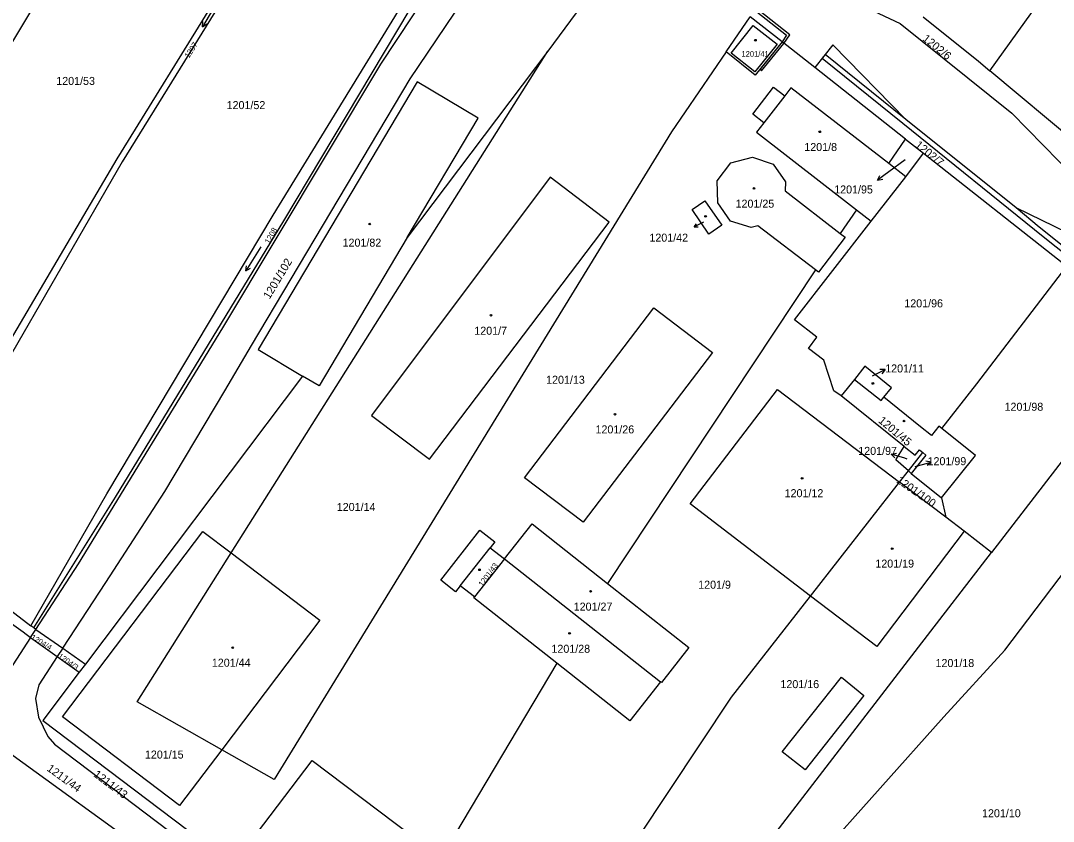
# Model space of a CAD drawing. Extents: x -756746 to -753363, y -1166406 to -1161727.
# Drawn here: x -754396.6 to -754177.2, y -1163639.4 to -1163469.4 of the extents above; entities that cross this region are included whole.
import ezdxf

# ---------------------------------------------------------------- set-up
doc = ezdxf.new("R2010")
doc.units = 0
for name, color, linetype in [('Hranice parcel', 7, 'Continuous'), ('Parcelní čísla', 7, 'Continuous'), ('Pop  PČ popisy', 7, 'Continuous'), ('Vnitřní kresba', 7, 'Continuous'), ('Věcná břemena k části', 7, 'Continuous'), ('Značky budov', 7, 'Continuous'), ('Značky kultur', 7, 'Continuous')]:
    doc.layers.add(name, color=color, linetype=linetype)

msp = doc.modelspace()

# ---------------------------------------------------------------- linework, layer by layer
at = {"layer": 'Hranice parcel'}
for p, q in [((-754376.04, -1163498.74), (-754329.49, -1163423.13)), ((-754265.4, -1163449.85), (-754284.59, -1163475.88)), ((-754342.9, -1163510.67), (-754316.3, -1163467.28)), ((-754246.73, -1163476.02), (-754241.62, -1163468.55)), ((-754234.83, -1163473.89), (-754241.62, -1163468.55)), ((-754227.91, -1163479.33), (-754234.83, -1163473.89)), ((-754351.84, -1163582.39), (-754284.59, -1163475.88)), ((-754284.59, -1163475.88), (-754314.43, -1163515.41)), ((-754208.61, -1163494.52), (-754227.91, -1163479.33)), ((-754169.72, -1163497.56), (-754190.72, -1163480.03)), ((-754212.19, -1163499.7), (-754208.61, -1163494.52)), ((-754208.61, -1163494.52), (-754204.8, -1163497.52)), ((-754208.55, -1163502.52), (-754204.8, -1163497.52)), ((-754204.8, -1163497.52), (-754174.97, -1163520.98)), ((-754208.55, -1163502.52), (-754212.19, -1163499.7)), ((-754215.88, -1163511.98), (-754208.55, -1163502.52)), ((-754219.01, -1163509.55), (-754222.49, -1163514.58)), ((-754219.01, -1163509.55), (-754215.88, -1163511.98)), ((-754227.74, -1163522.27), (-754271.9, -1163588.84)), ((-754160.92, -1163544.04), (-754190.35, -1163582.26)), ((-754336.66, -1163544.85), (-754382.8, -1163605.97)), ((-754219.48, -1163545.54), (-754222.3, -1163549.04)), ((-754235.83, -1163547.69), (-754209.86, -1163567.39)), ((-754208.91, -1163559.79), (-754222.3, -1163549.04)), ((-754207.98, -1163564.99), (-754204.93, -1163561.09)), ((-754209.86, -1163567.39), (-754207.98, -1163564.99)), ((-754207.98, -1163564.99), (-754207.39, -1163565.51)), ((-754207.39, -1163565.51), (-754200.96, -1163570.67)), ((-754228.76, -1163591.53), (-754209.86, -1163567.39)), ((-754200.07, -1163574.82), (-754209.86, -1163567.39)), ((-754200.96, -1163570.67), (-754200.07, -1163574.82)), ((-754196.17, -1163577.78), (-754200.07, -1163574.82)), ((-754423.95, -1163575.45), (-754394.4, -1163597.83)), ((-754190.35, -1163582.26), (-754196.17, -1163577.78)), ((-754293.77, -1163583.62), (-754300.18, -1163591.74)), ((-754293.77, -1163583.62), (-754260.65, -1163609.74)), ((-754393.32, -1163598.61), (-754384.24, -1163584.69)), ((-754387.6, -1163602.61), (-754378.48, -1163588.64)), ((-754394.44, -1163600.32), (-754393.32, -1163598.61)), ((-754393.76, -1163598.3), (-754394.4, -1163597.83)), ((-754393.32, -1163598.61), (-754393.76, -1163598.3)), ((-754393.32, -1163598.61), (-754387.6, -1163602.61)), ((-754394.44, -1163600.32), (-754388.77, -1163604.39)), ((-754387.6, -1163602.61), (-754388.77, -1163604.39)), ((-754387.6, -1163602.61), (-754382.8, -1163605.97)), ((-754388.77, -1163604.39), (-754384.12, -1163607.72)), ((-754382.8, -1163605.97), (-754384.12, -1163607.72))]:
    msp.add_line(p, q, dxfattribs=at)
for points in [[(-754343.83, -1163382.94), (-754406.48, -1163487.43), (-754445.7, -1163556.77)], [(-754190.72, -1163480.03), (-754180.38, -1163465.67), (-754177.93, -1163459.66), (-754173.72, -1163451.97), (-754155.11, -1163419.23), (-754147.89, -1163405.89), (-754141.32, -1163396.13)], [(-754324.98, -1163415.85), (-754323.87, -1163416.79), (-754374.98, -1163499.38), (-754400.6, -1163543.81), (-754417.74, -1163570.18)], [(-754384.24, -1163584.69), (-754353.58, -1163534.6), (-754320.06, -1163478.59), (-754289.23, -1163432.05)], [(-754378.48, -1163588.64), (-754365.93, -1163569.37), (-754353.16, -1163547.97), (-754347.49, -1163538.36), (-754313.84, -1163481.72), (-754298.67, -1163459.23), (-754293.75, -1163452.91), (-754288.35, -1163447.01), (-754284.85, -1163443.42), (-754280.69, -1163439.82), (-754278.86, -1163438.81)], [(-754393.76, -1163598.3), (-754376.39, -1163570.54), (-754340.67, -1163511.87), (-754297.9, -1163440.16), (-754299.2, -1163439.92)], [(-754223.94, -1163453.24), (-754228.25, -1163458.67), (-754221.05, -1163464.63), (-754209.72, -1163469.99), (-754186, -1163489.02), (-754169.36, -1163506), (-754164.36, -1163509.94), (-754160.67, -1163505.1)], [(-754204.88, -1163468.56), (-754193.14, -1163478.01), (-754190.72, -1163480.03)], [(-754234.83, -1163473.89), (-754240.53, -1163480.99), (-754246.73, -1163476.02)], [(-754246.73, -1163476.02), (-754258.34, -1163493), (-754342.7, -1163630.5), (-754353.85, -1163624.18)], [(-754174.97, -1163520.98), (-754171.61, -1163516.73), (-754174.21, -1163514.4), (-754185.1, -1163509.11), (-754208.52, -1163490.39), (-754224.08, -1163474.54), (-754227.91, -1163479.33)], [(-754314.43, -1163515.41), (-754299.37, -1163490.06), (-754312.37, -1163482.34), (-754346.13, -1163539.22), (-754336.66, -1163544.85)], [(-754212.19, -1163499.7), (-754232.94, -1163483.63), (-754234.26, -1163485.33), (-754238.7, -1163491.07), (-754240.25, -1163493.07), (-754219.01, -1163509.55)], [(-754227.74, -1163522.27), (-754239.95, -1163512.91), (-754241.42, -1163513.33), (-754245.81, -1163511.92), (-754248.49, -1163508.04), (-754248.64, -1163503.4), (-754245.72, -1163499.55), (-754241.09, -1163498.33), (-754236.75, -1163499.86), (-754234.07, -1163503.62), (-754234.21, -1163505.52), (-754222.49, -1163514.58)], [(-754425.75, -1163573.91), (-754418.57, -1163569.13), (-754402.34, -1163543.2), (-754376.04, -1163498.74)], [(-754271.56, -1163512.16), (-754284.06, -1163502.64), (-754322.07, -1163553.19), (-754309.72, -1163562.47), (-754271.56, -1163512.16)], [(-754251.22, -1163507.61), (-754247.63, -1163512.81), (-754250.37, -1163514.71), (-754253.95, -1163509.49), (-754251.22, -1163507.61)], [(-754394.4, -1163597.83), (-754378.27, -1163569.81), (-754342.9, -1163510.67)], [(-754222.3, -1163549.04), (-754223.85, -1163547.96), (-754225.97, -1163541.49), (-754229.25, -1163538.98), (-754227.44, -1163536.61), (-754232.22, -1163532.93), (-754215.88, -1163511.98)], [(-754314.43, -1163515.41), (-754333.16, -1163546.93), (-754336.66, -1163544.85)], [(-754222.49, -1163514.58), (-754221.45, -1163515.37), (-754227.1, -1163522.77), (-754227.74, -1163522.27)], [(-754200.9, -1163555.95), (-754193.5, -1163546.5), (-754174.34, -1163521.48)], [(-754249.63, -1163539.8), (-754277.09, -1163575.82), (-754289.53, -1163566.42), (-754262.04, -1163530.35), (-754249.63, -1163539.8)], [(-754213.22, -1163549.35), (-754211.57, -1163547.35), (-754217.24, -1163542.77), (-754219.48, -1163545.54)], [(-754219.48, -1163545.54), (-754213.77, -1163550.02), (-754213.22, -1163549.35)], [(-754228.76, -1163591.53), (-754254.35, -1163571.95), (-754235.83, -1163547.69)], [(-754233.83, -1163658.05), (-754227.5, -1163647.5), (-754200.5, -1163617.18), (-754187.5, -1163603), (-754157.75, -1163563.8), (-754142.19, -1163546.76)], [(-754200.9, -1163555.95), (-754201.51, -1163555.46), (-754203.13, -1163557.48), (-754205.46, -1163555.6), (-754213.22, -1163549.35)], [(-754200.96, -1163570.67), (-754193.74, -1163561.71), (-754200.9, -1163555.95)], [(-754207.98, -1163564.99), (-754210.69, -1163562.63), (-754208.91, -1163559.79)], [(-754208.91, -1163559.79), (-754206.59, -1163561.66), (-754205.66, -1163560.5), (-754204.93, -1163561.09)], [(-754204.93, -1163561.09), (-754204.27, -1163561.62), (-754207.39, -1163565.51)], [(-754293.77, -1163583.62), (-754287.92, -1163576.2), (-754271.9, -1163588.84)], [(-754353.85, -1163624.18), (-754362.84, -1163636.04), (-754387.7, -1163617.19), (-754357.86, -1163577.83), (-754351.84, -1163582.39)], [(-754300.18, -1163591.74), (-754303.19, -1163589.36), (-754304.18, -1163590.62), (-754307.32, -1163588.15), (-754299.03, -1163577.52), (-754295.82, -1163580.05), (-754296.8, -1163581.31), (-754293.77, -1163583.62)], [(-754196.17, -1163577.78), (-754214.74, -1163602.26), (-754228.76, -1163591.53)], [(-754353.85, -1163624.18), (-754371.8, -1163614), (-754351.84, -1163582.39)], [(-754351.84, -1163582.39), (-754333, -1163596.67), (-754353.85, -1163624.18)], [(-754246.49, -1163655.16), (-754205.84, -1163602.37), (-754190.35, -1163582.26)], [(-754410.63, -1163588.82), (-754396.05, -1163599.17), (-754394.44, -1163600.32)], [(-754271.9, -1163588.84), (-754254.61, -1163602.48), (-754260.47, -1163609.9), (-754260.65, -1163609.74)], [(-754282.68, -1163605.8), (-754300.3, -1163591.9), (-754300.18, -1163591.74)], [(-754265.45, -1163642.97), (-754245.57, -1163613), (-754228.76, -1163591.53)], [(-754394.44, -1163600.32), (-754402.68, -1163612.96), (-754404.35, -1163618.82), (-754403.12, -1163621.88), (-754364.73, -1163649.6)], [(-754388.77, -1163604.39), (-754392.68, -1163610.37), (-754393.38, -1163613.3), (-754392.79, -1163617.26), (-754390.81, -1163621.35), (-754389.39, -1163622.98), (-754362.82, -1163643.11), (-754360.38, -1163644.36)], [(-754282.68, -1163605.8), (-754306, -1163644.9), (-754275.86, -1163649.09)], [(-754260.65, -1163609.74), (-754267.18, -1163618.02), (-754282.68, -1163605.8)], [(-754384.12, -1163607.72), (-754391.84, -1163617.94), (-754358.45, -1163643.23)], [(-754334.63, -1163626.43), (-754295.89, -1163655.7), (-754310.63, -1163675.12), (-754349.35, -1163645.85), (-754334.63, -1163626.43)]]:
    msp.add_lwpolyline(points, dxfattribs=at)
at = {"layer": 'Pop  PČ popisy'}
for p, q in [((-754208.66, -1163498.95), (-754212.14, -1163501.46)), ((-754212.14, -1163501.46), (-754214.57, -1163503.22)), ((-754214.57, -1163503.22), (-754214.05, -1163502.23)), ((-754214.57, -1163503.22), (-754213.46, -1163503.04)), ((-754251.5, -1163512.16), (-754253.51, -1163513.18)), ((-754253.51, -1163513.18), (-754253.01, -1163512.51)), ((-754253.51, -1163513.18), (-754252.67, -1163513.18)), ((-754215.64, -1163544.79), (-754212.94, -1163543.47)), ((-754212.94, -1163543.47), (-754214.06, -1163543.46)), ((-754212.94, -1163543.47), (-754213.62, -1163544.36)), ((-754211.66, -1163561.42), (-754210.56, -1163561.24)), ((-754208.79, -1163562.3), (-754211.66, -1163561.42)), ((-754211.66, -1163561.42), (-754210.85, -1163562.19)), ((-754208.28, -1163562.46), (-754208.79, -1163562.3)), ((-754206.58, -1163564.01), (-754206.1, -1163563.88)), ((-754206.1, -1163563.88), (-754203.2, -1163563.1)), ((-754203.2, -1163563.1), (-754204.3, -1163562.88)), ((-754203.2, -1163563.1), (-754204.04, -1163563.85))]:
    msp.add_line(p, q, dxfattribs=at)
at = {"layer": 'Vnitřní kresba'}
for p, q in [((-754245.64, -1163476.26), (-754240.95, -1163470.39)), ((-754240.95, -1163470.39), (-754235.89, -1163474.4)), ((-754240.6, -1163480.28), (-754245.64, -1163476.26)), ((-754235.89, -1163474.4), (-754240.6, -1163480.28)), ((-754241.06, -1163489.24), (-754236.62, -1163483.5)), ((-754236.62, -1163483.5), (-754234.26, -1163485.33)), ((-754238.7, -1163491.07), (-754241.06, -1163489.24)), ((-754303.19, -1163589.36), (-754296.8, -1163581.31)), ((-754234.8, -1163624.6), (-754222.21, -1163608.78)), ((-754222.21, -1163608.78), (-754217.44, -1163612.67)), ((-754217.44, -1163612.67), (-754229.94, -1163628.43)), ((-754229.94, -1163628.43), (-754234.8, -1163624.6))]:
    msp.add_line(p, q, dxfattribs=at)
at = {"layer": 'Věcná břemena k části'}
msp.add_lwpolyline([(-754241.55, -1163466.42), (-754233.88, -1163472.44), (-754234.83, -1163473.89), (-754234.44, -1163474.2), (-754233.18, -1163472.36), (-754241.23, -1163466.04)], dxfattribs=at)
for points in [[(-754234.44, -1163474.2), (-754234.83, -1163473.89), (-754239.48, -1163479.68), (-754239.22, -1163480.02)], [(-754173.86, -1163519.58), (-754173.24, -1163518.8), (-754180.21, -1163513.23), (-754185.1, -1163509.11), (-754208.52, -1163490.39), (-754225.7, -1163476.57), (-754226.33, -1163477.35), (-754209.19, -1163491.13), (-754179.36, -1163515.19)]]:
    msp.add_lwpolyline(points, close=True, dxfattribs=at)
at = {"layer": 'Značky budov'}
for centre in [(-754240.49, -1163473.53), (-754226.82, -1163492.97), (-754240.79, -1163505), (-754251.09, -1163510.91), (-754322.42, -1163512.56), (-754296.66, -1163531.92), (-754215.54, -1163546.41), (-754270.33, -1163552.93), (-754208.93, -1163554.39), (-754230.58, -1163566.53), (-754211.44, -1163581.49), (-754299.1, -1163585.96), (-754275.49, -1163590.53), (-754279.97, -1163599.47), (-754351.51, -1163602.51)]:
    msp.add_circle(centre, 0.175, dxfattribs=at)
at = {"layer": 'Značky kultur'}
for p, q in [((-754354.86, -1163465.53), (-754357.95, -1163470.67)), ((-754357.95, -1163470.67), (-754357.88, -1163469.58)), ((-754357.95, -1163470.67), (-754357.02, -1163470.09)), ((-754345.52, -1163517.43), (-754348.7, -1163522.51)), ((-754348.7, -1163522.51), (-754348.6, -1163521.42)), ((-754348.7, -1163522.51), (-754347.75, -1163521.95))]:
    msp.add_line(p, q, dxfattribs=at)

# ---------------------------------------------------------------- texts
at = {"layer": 'Parcelní čísla'}
for s, height, rotation, p in [('1207', 1.2, 57, (-754360.81, -1163477.43)), ('1202/6', 1.7, 321, (-754205.15, -1163473.46)), ('1202/7', 1.7, 321, (-754206.73, -1163496.04)), ('1208', 1.2, 60, (-754343.77, -1163516.86)), ('1201/102', 1.7, 59, (-754343.69, -1163528.63)), ('1201/45', 1.7, 320, (-754214.51, -1163554.54)), ('1201/100', 1.7, 325, (-754210.69, -1163567.32)), ('1201/43', 1.139, 53, (-754298.52, -1163589.6)), ('1204/4', 1.139, 329, (-754394.48, -1163600.58)), ('1204/3', 1.139, 324, (-754388.7, -1163604.5)), ('1211/44', 1.7, 324, (-754391.13, -1163628.47)), ('1211/43', 1.7, 323, (-754381.21, -1163629.71))]:
    msp.add_text(s, height=height, rotation=rotation, dxfattribs=at).set_placement(p)
for s, height, p in [('1201/41', 1.2, (-754243.46, -1163477.05)), ('1201/53', 1.7, (-754388.99, -1163483.03)), ('1201/52', 1.7, (-754352.81, -1163488.16)), ('1201/8', 1.7, (-754230.11, -1163497.06)), ('1201/95', 1.7, (-754223.76, -1163506.07)), ('1201/25', 1.7, (-754244.71, -1163509.09)), ('1201/82', 1.7, (-754328.18, -1163517.36)), ('1201/42', 1.7, (-754263.01, -1163516.3)), ('1201/96', 1.7, (-754208.87, -1163530.25)), ('1201/7', 1.7, (-754300.2, -1163536.06)), ('1201/11', 1.7, (-754212.93, -1163544.07)), ('1201/13', 1.7, (-754284.95, -1163546.47)), ('1201/98', 1.7, (-754187.58, -1163552.2)), ('1201/26', 1.7, (-754274.46, -1163557.01)), ('1201/97', 1.7, (-754218.65, -1163561.57)), ('1201/99', 1.7, (-754203.93, -1163563.76)), ('1201/12', 1.7, (-754234.29, -1163570.55)), ('1201/14', 1.7, (-754329.41, -1163573.48)), ('1201/19', 1.7, (-754215.02, -1163585.5)), ('1201/9', 1.7, (-754252.65, -1163589.98)), ('1201/27', 1.7, (-754279.09, -1163594.63)), ('1201/28', 1.7, (-754283.82, -1163603.58)), ('1201/44', 1.7, (-754355.95, -1163606.54)), ('1201/18', 1.7, (-754202.24, -1163606.61)), ('1201/16', 1.7, (-754235.18, -1163611.09)), ('1201/15', 1.7, (-754370.16, -1163626.04)), ('1201/10', 1.7, (-754192.36, -1163638.5))]:
    msp.add_text(s, height=height, dxfattribs=at).set_placement(p)

doc.saveas('drawing.dxf')
